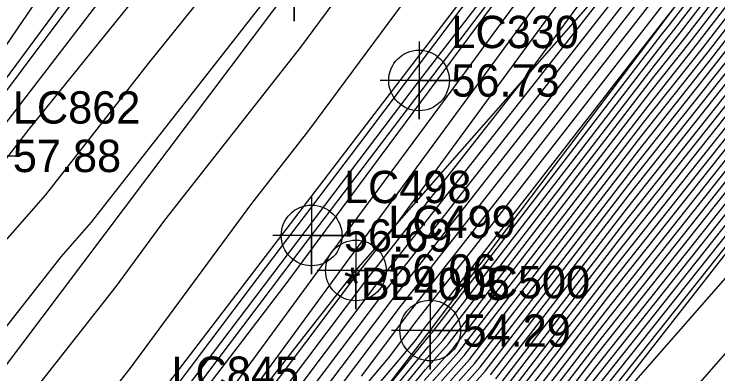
# Model space of a CAD drawing. Extents: x 2188792 to 2191981, y 386090 to 389710.
# Drawn here: x 2190722.2 to 2190776.5, y 388423.9 to 388451.7 of the extents above; entities that cross this region are included whole.
import ezdxf

# ---------------------------------------------------------------- set-up
doc = ezdxf.new("R2010")
doc.units = 0
for name, color, linetype in [('DTM Contours Major', 7, 'Continuous'), ('DTM Contours Minor', 7, 'Continuous'), ('Exist DTM Breakline', 7, 'Continuous'), ('Exist DTM Breakline Cogo Comment', 7, 'Continuous'), ('Exist DTM Breakline Cogo Elevation', 7, 'Continuous'), ('Exist DTM Breakline Cogo Number', 7, 'Continuous'), ('Exist DTM Breakline Cogo Point CELL', 7, 'Continuous'), ('Exist Roads EOP', 7, 'Continuous'), ('Exist Roads EOP Cogo Elevation', 7, 'Continuous'), ('Exist Roads EOP Cogo Number', 7, 'Continuous'), ('Exist Roads EOP Cogo Point CELL', 7, 'Continuous'), ('Exist Roads EOT', 7, 'Continuous'), ('Exist Roads EOT Cogo Elevation', 7, 'Continuous'), ('Exist Roads EOT Cogo Number', 7, 'Continuous'), ('Exist Roads EOT Cogo Point CELL', 7, 'Continuous')]:
    doc.layers.add(name, color=color, linetype=linetype)

msp = doc.modelspace()

# ---------------------------------------------------------------- linework, layer by layer
at = {"layer": 'DTM Contours Major'}
for points in [[(2190725.763, 388417.459), (2190731.117, 388424.275), (2190740.524, 388437.042), (2190744.936, 388442.672), (2190757.254, 388459.354), (2190763.179, 388466.689), (2190772.568, 388478.203), (2190776.123, 388482.602), (2190790.481, 388500.204), (2190794.787, 388505.065), (2190803.409, 388515.374), (2190805.395, 388517.625), (2190821.914, 388537.405)], [(2190736.488, 388415.359), (2190748.767, 388431.686), (2190751.718, 388435.449), (2190766.611, 388455.788), (2190771.411, 388462.257), (2190780.086, 388474.064), (2190797.697, 388494.557), (2190799.518, 388496.788), (2190801.771, 388499.298), (2190812.245, 388513.264)], [(2190740.698, 388409.467), (2190754.154, 388425.943), (2190754.892, 388426.77), (2190771.932, 388448.929), (2190773.206, 388450.537), (2190785.812, 388466.92), (2190787.35, 388468.859), (2190803.355, 388490.655), (2190804.2, 388491.857), (2190804.705, 388492.526), (2190814.737, 388506.433)], [(2190746.906, 388422.287), (2190752.004, 388429.065), (2190761.543, 388441.231), (2190770.458, 388452.696), (2190778.186, 388462.633), (2190784.396, 388470.507), (2190788.914, 388476.937), (2190802.22, 388494.564), (2190807.069, 388501.286)], [(2190753.646, 388421.593), (2190756.929, 388425.272), (2190770.808, 388443.32), (2190775.305, 388448.991), (2190785.533, 388462.284), (2190790.312, 388468.308), (2190804.43, 388487.534), (2190807.909, 388491.915)], [(2190758.967, 388423.773), (2190769.684, 388437.711), (2190777.404, 388447.445), (2190785.254, 388457.649), (2190793.274, 388467.758), (2190804.041, 388482.421), (2190811.144, 388491.363)], [(2190761.004, 388422.275), (2190768.56, 388432.102), (2190779.502, 388445.899), (2190784.975, 388453.013), (2190796.235, 388467.208), (2190803.652, 388477.308), (2190814.378, 388490.811)], [(2190763.041, 388420.776), (2190767.437, 388426.492), (2190781.601, 388444.354), (2190784.696, 388448.377), (2190799.197, 388466.658), (2190803.264, 388472.195), (2190817.612, 388490.259)], [(2190766.313, 388420.883), (2190783.699, 388442.808), (2190784.417, 388443.742), (2190802.159, 388466.107), (2190802.875, 388467.082), (2190820.846, 388489.707)]]:
    msp.add_lwpolyline(points, dxfattribs=at)
at = {"layer": 'DTM Contours Minor'}
for points in [[(2190795.379, 388530.476), (2190782.251, 388516.307), (2190776.96, 388510.484), (2190770.903, 388502.606), (2190757.465, 388485.127), (2190753.944, 388480.765), (2190743.204, 388467.455), (2190739.071, 388462.335), (2190723.288, 388442.774), (2190721.001, 388439.846), (2190707.596, 388424.557), (2190706.71, 388423.706)], [(2190710.13, 388412.961), (2190725.799, 388432.917), (2190728.133, 388435.579), (2190741.714, 388452.967), (2190743.32, 388454.957), (2190761.453, 388477.42), (2190761.871, 388477.937), (2190772.404, 388490.986), (2190774.942, 388494.126), (2190775.084, 388494.3), (2190793.854, 388515.49), (2190795.349, 388517.278), (2190804.993, 388528.211)], [(2190716.347, 388413.2), (2190730.037, 388430.625), (2190733.807, 388435.743), (2190744.296, 388449.128), (2190749.668, 388456.403), (2190762.664, 388472.49), (2190767.161, 388478.005), (2190775.532, 388488.364), (2190782.782, 388497.252), (2190794.32, 388510.278), (2190799.379, 388516.326), (2190805.194, 388522.918)], [(2190733.594, 388421.426), (2190740.97, 388431.229), (2190748.863, 388441.674), (2190760.465, 388457.103), (2190764.201, 388461.995), (2190772.297, 388472.106), (2190779.216, 388481.138), (2190789.966, 388494.678), (2190795.304, 388501.147), (2190799.212, 388505.908), (2190813.109, 388522.728)], [(2190703.363, 388422.111), (2190705.566, 388425.861), (2190707.639, 388428.766), (2190722.479, 388450.627), (2190726.197, 388456.103), (2190729.353, 388460.558), (2190739.397, 388473.629), (2190747.591, 388484.415), (2190753.1, 388491.589), (2190758.693, 388498.957), (2190766.196, 388507.696), (2190777.695, 388522.249)], [(2190794.29, 388522.378), (2190789.469, 388517.174), (2190775.935, 388502.28), (2190772.937, 388498.381), (2190766.286, 388489.73), (2190757.907, 388479.351), (2190752.329, 388472.438), (2190741.195, 388458.646), (2190732.501, 388447.87), (2190724.567, 388437.713), (2190715.181, 388427.008), (2190707.654, 388417.421)], [(2190731.976, 388416.157), (2190743.341, 388431.034), (2190745.635, 388434.168), (2190762.185, 388456.492), (2190763.495, 388458.282), (2190776.932, 388476.388), (2190777.027, 388476.517), (2190777.218, 388476.74), (2190796.002, 388499.746), (2190797.869, 388501.826), (2190809.212, 388515.623)], [(2190738.572, 388416.745), (2190749.414, 388431.162), (2190761.689, 388446.817), (2190767.65, 388454.957), (2190769.571, 388457.546), (2190781.105, 388473.247), (2190795.948, 388490.518), (2190800.233, 388496.194), (2190800.935, 388497.168), (2190812.705, 388512.861)], [(2190740.656, 388418.131), (2190750.062, 388430.637), (2190767.664, 388453.088), (2190768.554, 388454.232), (2190769.326, 388455.224), (2190771.661, 388458.185), (2190782.125, 388472.429), (2190790.125, 388481.738), (2190800.73, 388495.786), (2190802.469, 388498.197), (2190813.165, 388512.459)], [(2190742.739, 388419.516), (2190750.709, 388430.113), (2190765.624, 388449.136), (2190769.189, 388453.72), (2190772.279, 388457.694), (2190781.632, 388469.552), (2190783.145, 388471.612), (2190784.301, 388472.957), (2190801.226, 388495.379), (2190804.002, 388499.227), (2190813.624, 388512.057)], [(2190744.823, 388420.902), (2190751.356, 388429.589), (2190763.583, 388445.183), (2190769.824, 388453.208), (2190775.232, 388460.163), (2190783.807, 388471.035), (2190785.857, 388473.953), (2190801.723, 388494.971), (2190805.536, 388500.256), (2190814.084, 388511.654)], [(2190739.377, 388423.267), (2190746.726, 388433.305), (2190757.108, 388447.31), (2190764.534, 388457.451), (2190775.092, 388471.678), (2190778.046, 388475.699), (2190784.045, 388482.679), (2190797.174, 388498.76), (2190808.079, 388510.91)], [(2190735.413, 388415.5), (2190747.817, 388432.442), (2190752.032, 388438.128), (2190765.573, 388456.62), (2190773.252, 388466.967), (2190779.066, 388474.882), (2190790.871, 388488.618), (2190798.346, 388497.774), (2190807.595, 388508.078)], [(2190741.453, 388408.9), (2190753.95, 388424.203), (2190755.707, 388426.171), (2190771.482, 388446.686), (2190774.046, 388449.918), (2190785.7, 388465.066), (2190788.534, 388468.639), (2190804.663, 388490.602), (2190805.969, 388492.246), (2190817.75, 388508.421)], [(2190753.849, 388423.333), (2190756.115, 388425.871), (2190771.258, 388445.564), (2190774.466, 388449.609), (2190785.644, 388464.138), (2190789.127, 388468.529), (2190804.585, 388489.579), (2190806.616, 388492.136), (2190817.898, 388507.626)], [(2190750.041, 388421.652), (2190754.255, 388426.813), (2190754.485, 388427.07), (2190772.157, 388450.051), (2190772.787, 388450.846), (2190785.867, 388467.847), (2190786.757, 388468.969), (2190796.018, 388481.58), (2190801.143, 388488.873), (2190804.208, 388492.933), (2190813.203, 388505.403)], [(2190739.602, 388410.341), (2190753.157, 388426.444), (2190753.946, 388427.493), (2190755.421, 388429.375), (2190772.362, 388451.159), (2190773.143, 388452.163), (2190785.923, 388468.774), (2190786.165, 388469.079), (2190788.681, 388472.505), (2190798.086, 388485.889), (2190803.711, 388493.341), (2190811.67, 388504.374)], [(2190739.053, 388410.778), (2190751.074, 388425.059), (2190753.298, 388428.017), (2190757.462, 388433.327), (2190771.728, 388451.672), (2190784.092, 388467.572), (2190785.575, 388469.451), (2190795.029, 388482.905), (2190803.214, 388493.748), (2190810.136, 388503.345)], [(2190748.99, 388423.673), (2190752.651, 388428.541), (2190759.502, 388437.279), (2190771.093, 388452.184), (2190781.139, 388465.102), (2190784.985, 388469.979), (2190791.972, 388479.921), (2190802.717, 388494.156), (2190808.603, 388502.315)], [(2190741.075, 388409.184), (2190754.052, 388425.073), (2190755.3, 388426.47), (2190771.707, 388447.807), (2190773.626, 388450.227), (2190785.756, 388465.993), (2190787.942, 388468.749), (2190804.74, 388491.625), (2190805.322, 388492.357), (2190810.693, 388499.73)], [(2190753.544, 388420.723), (2190757.337, 388424.972), (2190770.583, 388442.198), (2190775.725, 388448.682), (2190785.477, 388461.357), (2190790.904, 388468.198), (2190804.352, 388486.512), (2190808.556, 388491.805)], [(2190753.747, 388422.463), (2190756.522, 388425.571), (2190771.033, 388444.442), (2190774.885, 388449.3), (2190785.589, 388463.211), (2190789.719, 388468.418), (2190804.507, 388488.557), (2190807.263, 388492.026)], [(2190753.24, 388418.114), (2190758.559, 388424.073), (2190769.909, 388438.833), (2190776.984, 388447.754), (2190785.31, 388458.576), (2190792.681, 388467.868), (2190804.119, 388483.444), (2190810.497, 388491.474)], [(2190753.341, 388418.984), (2190758.152, 388424.373), (2190770.134, 388439.954), (2190776.564, 388448.063), (2190785.365, 388459.503), (2190792.089, 388467.978), (2190804.196, 388484.466), (2190809.85, 388491.584)], [(2190753.443, 388419.853), (2190757.744, 388424.672), (2190770.359, 388441.076), (2190776.144, 388448.373), (2190785.421, 388460.43), (2190791.496, 388468.088), (2190804.274, 388485.489), (2190809.203, 388491.694)], [(2190759.374, 388423.473), (2190769.46, 388436.589), (2190777.823, 388447.136), (2190785.198, 388456.721), (2190793.866, 388467.648), (2190803.963, 388481.399), (2190811.79, 388491.253)], [(2190759.782, 388423.174), (2190769.235, 388435.467), (2190778.243, 388446.827), (2190785.142, 388455.794), (2190794.458, 388467.538), (2190803.886, 388480.376), (2190812.437, 388491.142)], [(2190760.189, 388422.874), (2190769.01, 388434.345), (2190778.663, 388446.518), (2190785.087, 388454.867), (2190795.051, 388467.428), (2190803.808, 388479.353), (2190813.084, 388491.032)], [(2190760.597, 388422.574), (2190768.785, 388433.223), (2190779.082, 388446.209), (2190785.031, 388453.94), (2190795.643, 388467.318), (2190803.73, 388478.331), (2190813.731, 388490.922)], [(2190761.411, 388421.975), (2190768.336, 388430.98), (2190779.922, 388445.59), (2190784.919, 388452.086), (2190796.828, 388467.098), (2190803.575, 388476.286), (2190815.025, 388490.701)], [(2190761.819, 388421.675), (2190768.111, 388429.858), (2190780.341, 388445.281), (2190784.864, 388451.159), (2190797.42, 388466.988), (2190803.497, 388475.263), (2190815.671, 388490.59)], [(2190762.226, 388421.376), (2190767.886, 388428.736), (2190780.761, 388444.972), (2190784.808, 388450.231), (2190798.013, 388466.878), (2190803.419, 388474.24), (2190816.318, 388490.48)], [(2190762.634, 388421.076), (2190767.661, 388427.614), (2190781.181, 388444.663), (2190784.752, 388449.304), (2190798.605, 388466.768), (2190803.342, 388473.218), (2190816.965, 388490.37)], [(2190763.449, 388420.477), (2190767.212, 388425.37), (2190782.02, 388444.045), (2190784.64, 388447.45), (2190799.79, 388466.547), (2190803.186, 388471.173), (2190818.259, 388490.149)], [(2190763.856, 388420.177), (2190766.987, 388424.249), (2190782.44, 388443.735), (2190784.585, 388446.523), (2190800.382, 388466.437), (2190803.108, 388470.15), (2190818.906, 388490.038)], [(2190766.538, 388422.005), (2190783.279, 388443.117), (2190784.473, 388444.669), (2190801.567, 388466.217), (2190802.953, 388468.105), (2190820.199, 388489.818)], [(2190766.762, 388423.127), (2190782.86, 388443.426), (2190784.529, 388445.596), (2190800.975, 388466.327), (2190803.031, 388469.127), (2190819.552, 388489.928)], [(2190766.088, 388419.761), (2190784.119, 388442.499), (2190784.362, 388442.814), (2190802.752, 388465.997), (2190802.798, 388466.06), (2190805.655, 388469.657), (2190803.359, 388465.084), (2190792.344, 388443.145), (2190812.061, 388440.149)], [(2190766.016, 388418.577), (2190783.336, 388438.349), (2190784.437, 388440.388), (2190809.665, 388436.555)], [(2190768.996, 388416.15), (2190781.299, 388430.194), (2190784.649, 388436.397), (2190807.269, 388432.96)]]:
    msp.add_lwpolyline(points, dxfattribs=at)
at = {"layer": 'Exist DTM Breakline'}
for points in [[(2190581.907, 388254.915), (2190606.074, 388288.679), (2190639.657, 388335.907), (2190673.648, 388381.454), (2190705.924, 388425.615), (2190730.79, 388459.235), (2190760.7, 388497.606), (2190793.213, 388538.942), (2190826.757, 388578.342), (2190860.823, 388618.157), (2190897.463, 388658.369), (2190937.269, 388700.539)], [(2190689.157, 388357.957), (2190713.441, 388392.537), (2190745.14, 388434.56), (2190776.993, 388476.544), (2190808.657, 388516.035), (2190842.113, 388555.648), (2190867.238, 388585.829)], [(2190692.251, 388355.806), (2190716.264, 388390.579), (2190748.562, 388431.852), (2190783.317, 388471.474), (2190811.479, 388513.934), (2190844.812, 388553.096), (2190870.407, 388583.134)], [(2190697.341, 388352.364), (2190722.434, 388385.671), (2190754.301, 388427.205), (2190785.944, 388469.12), (2190817.744, 388508.452), (2190851.002, 388548.106), (2190876.052, 388577.962)], [(2190706.491, 388346.299), (2190731.903, 388378.613), (2190765.874, 388418.693), (2190830.568, 388501.574), (2190861.424, 388539.865), (2190888.997, 388569.171)]]:
    msp.add_lwpolyline(points, dxfattribs=at)
at = {"layer": 'Exist DTM Breakline Cogo Point CELL'}
for points in [[(2190745.14, 388437.56), (2190745.14, 388431.56), (2190745.14, 388434.56), (2190748.14, 388434.56), (2190742.14, 388434.56)], [(2190748.562, 388434.852), (2190748.562, 388428.852), (2190748.562, 388431.852), (2190751.562, 388431.852), (2190745.562, 388431.852)], [(2190754.301, 388430.205), (2190754.301, 388424.205), (2190754.301, 388427.205), (2190757.301, 388427.205), (2190751.301, 388427.205)]]:
    msp.add_lwpolyline(points, dxfattribs=at)
for centre in [(2190745.14, 388434.56), (2190748.562, 388431.852), (2190754.301, 388427.205)]:
    msp.add_circle(centre, 2.344, dxfattribs=at)
at = {"layer": 'Exist Roads EOP'}
for points in [[(2191117.249, 388879.058), (2191079.828, 388842.231), (2191041.78, 388804.717), (2191005.521, 388768.388), (2190968.813, 388731.779), (2190932.611, 388694.747), (2190897.463, 388657.367), (2190862.115, 388618.542), (2190828.092, 388579.337), (2190795.886, 388540.624), (2190765.721, 388503.072), (2190733.106, 388461.208), (2190701.312, 388418.791), (2190672.539, 388379.484), (2190643.174, 388339.162), (2190612.645, 388296.995), (2190582.398, 388254.562), (2190551.22, 388211.33), (2190519.268, 388166.971), (2190488.249, 388123.952), (2190458.501, 388082.405), (2190428.971, 388041.571), (2190398.227, 387998.986)], [(2191134.602, 388861.742), (2191096.259, 388823.8), (2191059.297, 388787.244), (2191021.316, 388749.148), (2190986.543, 388714.398), (2190949.487, 388676.464), (2190915.386, 388640.384), (2190880.06, 388601.534), (2190847.373, 388563.892), (2190814.156, 388524.043), (2190784.01, 388486.17), (2190753.438, 388446.547), (2190720.707, 388403.308), (2190691.569, 388363.271), (2190662.389, 388323.233), (2190633.272, 388282.773), (2190602.912, 388240.265), (2190571.201, 388196.09), (2190539.16, 388151.522), (2190509, 388109.198), (2190478.709, 388067.021), (2190448.893, 388024.678), (2190418.629, 387982.769)]]:
    msp.add_lwpolyline(points, dxfattribs=at)
at = {"layer": 'Exist Roads EOP Cogo Point CELL'}
msp.add_lwpolyline([(2190753.438, 388449.547), (2190753.438, 388443.547), (2190753.438, 388446.547), (2190756.438, 388446.547), (2190750.438, 388446.547)], dxfattribs=at)
msp.add_circle((2190753.438, 388446.547), 2.344, dxfattribs=at)
at = {"layer": 'Exist Roads EOT'}
for points in [[(2190415.064, 388019.09), (2190445.56, 388061.245), (2190473.487, 388100.115), (2190503.229, 388141.605), (2190533.333, 388183.744), (2190563.731, 388225.945), (2190594.017, 388268.083), (2190624.176, 388310.153), (2190656.565, 388354.896), (2190687.512, 388397.436), (2190719.557, 388440.71), (2190751.07, 388481.79), (2190777.618, 388515.751), (2190809.207, 388554.646), (2190841.125, 388592.518), (2190874.304, 388630.266), (2190909.444, 388668.428), (2190945.996, 388706.518), (2190984.282, 388745.174), (2191021.668, 388782.38), (2191059.687, 388820.174), (2191097.04, 388857.128), (2191110.466, 388870.43)], [(2190408.016, 387990.619), (2190439.107, 388033.638), (2190467.847, 388074.164), (2190498.203, 388115.837), (2190529, 388158.896), (2190561.283, 388203.581), (2190592.611, 388247.356), (2190622.811, 388289.51), (2190652.954, 388330.977), (2190681.755, 388370.469), (2190711.272, 388410.904), (2190743.801, 388454.121), (2190774.93, 388494.241), (2190804.861, 388531.697), (2190837.827, 388571.618), (2190870.748, 388609.702), (2190906.526, 388649.037), (2190941.177, 388685.637), (2190977.299, 388722.46), (2191013.038, 388758.347), (2191050.74, 388795.921), (2191087.875, 388832.598), (2191125.862, 388870.149)], [(2190928.044, 388656.144), (2190892.581, 388617.901), (2190858.144, 388578.56), (2190824.348, 388538.22), (2190795.065, 388501.961), (2190763.61, 388461.827), (2190731.812, 388420.195), (2190701.338, 388378.609), (2190671.384, 388337.618), (2190641.373, 388296.321), (2190610.834, 388253.969), (2190580.32, 388211.382), (2190550.521, 388169.982), (2190519.765, 388127.197), (2190491.337, 388087.267), (2190459.805, 388043.503), (2190428.552, 388000.405)]]:
    msp.add_lwpolyline(points, dxfattribs=at)
at = {"layer": 'Exist Roads EOT Cogo Point CELL'}
for points in [[(2190743.801, 388457.121), (2190743.801, 388451.121), (2190743.801, 388454.121), (2190740.801, 388454.121), (2190746.801, 388454.121)], [(2190719.557, 388443.71), (2190719.557, 388437.71), (2190719.557, 388440.71), (2190716.557, 388440.71), (2190722.557, 388440.71)]]:
    msp.add_lwpolyline(points, dxfattribs=at)

# ---------------------------------------------------------------- texts
at = {"layer": 'Exist DTM Breakline Cogo Comment'}
msp.add_text('*BL4005', height=2.5, dxfattribs=at).set_placement((2190747.64, 388429.56))
at = {"layer": 'Exist DTM Breakline Cogo Elevation'}
for s, p in [('56.69', (2190747.64, 388433.31)), ('56.06', (2190751.062, 388430.602)), ('54.29', (2190756.801, 388425.955))]:
    msp.add_text(s, height=2.5, dxfattribs=at).set_placement(p)
at = {"layer": 'Exist DTM Breakline Cogo Number'}
for s, p in [('LC498', (2190747.64, 388437.06)), ('LC499', (2190751.062, 388434.352)), ('LC500', (2190756.801, 388429.705))]:
    msp.add_text(s, height=2.5, dxfattribs=at).set_placement(p)
at = {"layer": 'Exist Roads EOP Cogo Elevation'}
msp.add_text('56.73', height=2.5, dxfattribs=at).set_placement((2190755.938, 388445.297))
at = {"layer": 'Exist Roads EOP Cogo Number'}
msp.add_text('LC330', height=2.5, dxfattribs=at).set_placement((2190755.938, 388449.047))
at = {"layer": 'Exist Roads EOT Cogo Elevation'}
msp.add_text('57.88', height=2.5, dxfattribs=at).set_placement((2190722.057, 388439.46))
at = {"layer": 'Exist Roads EOT Cogo Number'}
for s, p in [('LC862', (2190722.057, 388443.21)), ('LC845', (2190734.312, 388422.695))]:
    msp.add_text(s, height=2.5, dxfattribs=at).set_placement(p)

doc.saveas('drawing.dxf')
